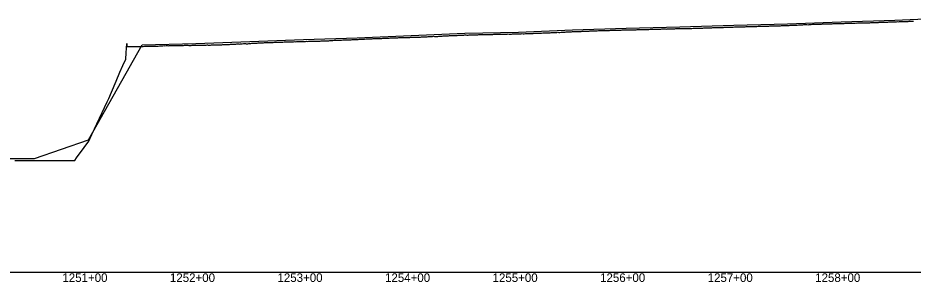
# Model space of a CAD drawing. Extents: x -3793 to 50787, y -1075 to 6138.
# Drawn here: x 12412 to 13244, y -1009 to -764 of the extents above; entities that cross this region are included whole.
import ezdxf

# ---------------------------------------------------------------- set-up
doc = ezdxf.new("R2010")
doc.units = 0
for name, color, linetype in [('RD_DDB_Profile_EX', 7, 'Continuous'), ('RD_DDB_Profile_PR', 7, 'Continuous'), ('RD_DDB_StaTX', 7, 'Continuous'), ('RD_GPK_Profile_Cell', 7, 'Continuous')]:
    doc.layers.add(name, color=color, linetype=linetype)

msp = doc.modelspace()

# ---------------------------------------------------------------- linework, layer by layer
at = {"layer": 'RD_DDB_Profile_EX'}
for points in [[(12920.537972, -776.80388), (12921.537252, -776.751275), (12922.536532, -776.746725), (12923.535812, -776.59607), (12924.535092, -776.54694), (12924.983864, -776.54568), (12925.534307, -776.543475), (12926.533778, -776.4902), (12927.533118, -776.48773), (12928.532457, -776.435255), (12929.531796, -776.382785), (12930.531066, -776.33033), (12931.536417, -776.32674), (12932.151949, -776.294385), (12932.535784, -776.274765), (12933.535189, -776.272025), (12934.53455, -776.269755), (12935.53396, -776.31648), (12936.533371, -776.164615), (12937.531474, -776.162185), (12938.531116, -776.11023), (12939.530746, -775.958875), (12940.530431, -775.90684), (12941.530116, -775.90456), (12942.521921, -775.90089), (12942.941075, -775.879035), (12943.522591, -775.84888), (12944.524009, -775.847165), (12945.525414, -775.74537), (12946.526747, -775.742585), (12947.528063, -775.74197), (12948.529305, -775.641125), (12949.53043, -775.638775), (12950.531805, -775.589135), (12951.533048, -775.486675), (12952.776571, -775.483945), (12953.784, -775.480855), (12954.784536, -775.477895), (12955.778149, -775.42688), (12956.778694, -775.4254), (12957.779246, -775.374015), (12958.779797, -775.37263), (12959.780659, -775.3234), (12960.824288, -775.274345), (12961.781365, -775.270975), (12962.788848, -775.21851), (12963.788927, -775.214645), (12964.789383, -775.16347), (12965.78351, -775.114015), (12966.783992, -775.10984), (12967.992372, -775.05113), (12968.784882, -775.014025), (12969.78528, -774.963215), (12970.785189, -774.9589), (12971.786069, -775.0009), (12972.792978, -774.95204), (12973.793366, -774.90108), (12974.793742, -774.84605), (12975.160457, -774.845155), (12975.787489, -774.843885), (12976.787806, -774.84715), (12977.788113, -774.846175), (12978.788429, -774.795425), (12979.788746, -774.840425), (12980.789052, -774.84802), (12981.795764, -774.755035), (12982.328542, -774.70147), (12982.848991, -774.640825), (12983.849693, -774.635705), (12984.850396, -774.68977), (12985.53844, -774.732895), (12986.538527, -774.73233), (12987.543802, -774.58514), (12988.537105, -774.578335), (12989.543075, -774.57632), (12990.536407, -774.53013), (12991.537188, -774.440485), (12992.543127, -774.433555), (12993.536517, -774.51528), (12994.542427, -774.513395), (12995.65785, -774.468645), (12996.664711, -774.37153), (12997.540886, -774.327655), (12998.534324, -774.320425), (12999.540146, -774.319035), (13000.541021, -774.268765), (13001.54026, -774.26627), (13002.540315, -774.266185), (13003.832796, -774.22033), (13004.539607, -774.213785), (13005.539649, -774.17054), (13006.537865, -774.16831), (13007.537908, -774.118435), (13008.544528, -774.117195), (13009.538089, -774.080265), (13010.543794, -773.986455), (13011.000881, -773.986095), (13011.537373, -773.97875), (13012.537402, -773.97192), (13013.543081, -773.97115), (13014.536671, -774.02776)], [(13014.536671, -774.02776), (13015.541235, -773.947695), (13016.534839, -773.90428), (13017.541455, -773.860615), (13018.541483, -773.87584), (13019.540703, -773.85185), (13020.486395, -773.802035), (13021.492069, -773.716535), (13022.485756, -773.71611), (13023.485154, -773.67242), (13024.48964, -773.679585), (13025.484411, -773.621235), (13026.490013, -773.61298), (13027.489371, -773.611725), (13028.489314, -773.612365), (13029.488674, -773.56112), (13030.498505, -773.559945), (13031.498373, -773.56058), (13032.505135, -773.50834), (13033.50222, -773.417265), (13034.497092, -773.450445), (13035.502631, -773.49193), (13036.496374, -773.500185), (13037.495838, -773.46588), (13038.501361, -773.457285), (13039.67322, -773.324045), (13040.500605, -773.324065), (13041.500014, -773.26486), (13042.499796, -773.257305), (13043.497962, -773.247765), (13044.504591, -773.239005), (13045.498321, -773.23062), (13046.497732, -773.113965), (13046.841304, -773.113905), (13047.503157, -773.114065), (13048.496852, -773.097195), (13049.502267, -773.055925), (13050.501627, -773.005265), (13051.501376, -772.956375), (13052.500737, -772.955715), (13053.024508, -772.955695), (13054.016826, -772.90581), (13055.023231, -772.873045), (13056.023062, -772.89686), (13057.021445, -772.889765), (13058.021277, -772.756235), (13059.021105, -772.74718), (13060.019497, -772.740095), (13061.177474, -772.690185), (13062.024198, -772.64852), (13063.017163, -772.615985), (13064.022019, -772.61642), (13065.020574, -772.549175), (13066.014878, -772.5329), (13067.019742, -772.48351), (13068.012693, -772.48427), (13068.345559, -772.45131), (13069.017434, -772.40144), (13070.016846, -772.30949), (13071.014861, -772.344865), (13072.014276, -772.386565), (13073.01369, -772.294465), (13074.011714, -772.28831), (13075.001207, -772.24562), (13075.513643, -772.194955), (13076.006137, -772.17005), (13076.998984, -772.170575), (13078.00383, -772.1131), (13079.004511, -772.06258), (13079.997342, -772.10527), (13081.003192, -772.09027), (13082.002638, -772.03983), (13083.000788, -771.957155), (13084.012099, -771.95683), (13085.011354, -771.94885), (13086.016041, -771.94188), (13087.015293, -771.857125), (13088.007921, -771.857945), (13089.007175, -771.807745), (13090.011844, -771.723725), (13091.010916, -771.71608), (13092.003342, -771.717), (13093.007874, -771.76781), (13094.007906, -771.710475), (13095.006978, -771.617915), (13096.00605, -771.617895), (13097.017898, -771.57696), (13098.002799, -771.569795), (13099.00169, -771.56266), (13100.006073, -771.47811), (13101.004965, -771.471065), (13101.998246, -771.4291), (13102.997134, -771.415075), (13104.185982, -771.382405), (13105.000268, -771.416465), (13105.992201, -771.367855), (13106.9973, -771.369275), (13107.996003, -771.362915), (13108.994706, -771.363285), (13109.99341, -771.32029), (13110.990833, -771.18553)], [(13110.990833, -771.18553), (13111.354067, -771.185635), (13111.989419, -771.179505), (13112.987938, -771.173615), (13113.99205, -771.087575), (13114.990575, -771.04421), (13115.916014, -771.033235), (13116.796543, -770.988175), (13117.795406, -770.982205), (13118.80042, -770.931745), (13119.792989, -770.931515), (13120.798833, -770.931035), (13121.796763, -770.844), (13122.79636, -770.836545), (13123.795179, -770.780845), (13124.800135, -770.73051), (13125.793606, -770.686505), (13126.797591, -770.642615), (13127.796364, -770.686975), (13128.795915, -770.67949), (13129.794677, -770.54297), (13130.800464, -770.529985), (13131.501806, -770.51676), (13132.506792, -770.398655), (13132.858321, -770.380735), (13133.506971, -770.347875), (13134.511785, -770.371815), (13135.504375, -770.415105), (13136.503505, -770.3707), (13137.508306, -770.2707), (13138.50845, -770.219615), (13139.506574, -770.220665), (13140.026406, -770.220025), (13140.50475, -770.21299), (13141.510414, -770.113015), (13142.509375, -769.975715), (13143.508386, -769.97669), (13144.507355, -769.932735), (13145.505432, -769.9116), (13146.511096, -770.034435), (13147.503373, -769.775545), (13148.507848, -769.76914), (13149.507698, -769.72522), (13150.511281, -769.66864), (13151.504495, -769.612195), (13152.508973, -769.569305), (13153.507779, -769.56198), (13153.881194, -769.518405), (13154.362576, -769.493885), (13154.879523, -769.474505), (13155.878343, -769.475925), (13156.876729, -769.42558), (13157.876045, -769.41828), (13158.880753, -769.418815), (13159.879073, -769.31814), (13160.877461, -769.26777), (13161.882162, -769.26836), (13162.881458, -769.218005), (13163.879827, -769.24726), (13164.871305, -769.21167), (13165.961955, -769.13254), (13166.961023, -769.08869), (13167.96095, -769.074465), (13168.965085, -769.06805), (13169.96396, -768.98118), (13170.962585, -768.98091), (13171.967675, -769.010635), (13172.966555, -768.9238), (13173.958239, -768.924425), (13174.96332, -768.92481), (13175.962192, -768.881125), (13176.960621, -768.824095), (13177.965494, -768.8178), (13178.963074, -768.86062), (13179.962615, -768.76717), (13180.925297, -768.680955), (13181.923741, -768.673905), (13183.034915, -768.623455), (13183.920725, -768.62347), (13184.92009, -768.630305), (13185.918613, -768.616065), (13186.923878, -768.60797), (13187.923263, -768.60781), (13188.920626, -768.564765), (13190.202999, -768.464675), (13190.919249, -768.428825), (13191.916388, -768.45752), (13192.922599, -768.406425), (13193.925794, -768.407665), (13194.924101, -768.37175), (13195.92327, -768.32889), (13196.92127, -768.28615), (13197.371084, -768.30816), (13197.926494, -768.32816), (13198.924276, -768.26418), (13199.923227, -768.271525), (13200.898989, -768.228845), (13201.896864, -768.222085), (13202.895857, -768.215215), (13203.899616, -768.16439), (13204.898556, -768.07178)], [(13204.898556, -768.07178), (13205.896255, -767.98643), (13206.895065, -767.94376), (13207.898196, -767.980985), (13208.902921, -767.930305), (13209.900625, -767.92386), (13210.899416, -767.87423), (13211.897079, -767.83163), (13212.58384, -767.738255), (13213.588367, -767.78114), (13214.589222, -767.81592), (13215.586286, -767.773625), (13216.592004, -767.77319), (13217.590854, -767.671875), (13218.875338, -767.615225), (13219.593436, -767.62226), (13220.59402, -767.542625), (13221.590002, -767.46472), (13222.595428, -767.46443), (13223.587374, -767.428675), (13224.592803, -767.421275), (13225.59618, -767.406665), (13226.043423, -767.384015), (13226.589218, -767.36375), (13227.593121, -767.321005), (13228.598263, -767.2781), (13229.589936, -767.18541), (13230.594266, -767.228015), (13231.590784, -767.186055), (13232.591083, -767.163675), (13233.594878, -767.149455), (13234.591544, -767.05769), (13235.590325, -766.97124), (13236.595187, -766.964165), (13237.485744, -766.97934), (13238.483642, -766.92875), (13239.4876, -766.914425), (13240.552211, -766.878575), (13241.557166, -766.82168), (13242.554899, -766.778085), (13243.552935, -766.779325), (13244.551698, -766.714495)], [(12731.445576, -783.47913), (12732.156573, -783.478845), (12733.160825, -783.428995), (12734.151315, -783.33113), (12735.149517, -783.23782), (12736.15377, -783.237985), (12737.151972, -783.18991), (12738.156225, -783.188405), (12738.61366, -783.166355), (12739.154437, -783.140425), (12740.153087, -783.087385), (12741.151331, -782.991025), (12742.1906, -782.943145), (12743.153609, -782.945195), (12744.144042, -782.89228), (12745.148227, -782.842565), (12745.781745, -782.780385), (12746.146259, -782.744575), (12747.150512, -782.741465), (12748.148544, -782.745445), (12749.15273, -782.74594), (12750.190153, -782.69415), (12751.149099, -782.5522), (12752.153034, -782.50277), (12753.1435, -782.599645), (12754.148011, -782.598345), (12755.146049, -782.502665), (12756.067631, -782.502615), (12757.063994, -782.404275), (12758.06094, -782.303825), (12759.063145, -782.251855), (12760.117915, -782.25311), (12761.063487, -782.29627), (12762.060438, -782.24606), (12763.064419, -782.15113), (12764.066647, -782.10145), (12765.063346, -782.149265), (12766.067577, -782.05837), (12767.285999, -782.00569), (12768.066199, -781.998445), (12769.062912, -781.9465), (12770.066912, -781.94565), (12771.063555, -781.895605), (12772.05995, -781.84969), (12773.070122, -781.847415), (12774.066517, -781.7954), (12774.454084, -781.795405), (12775.06317, -781.793455), (12776.059583, -781.787565), (12777.063923, -781.743), (12778.066186, -781.64796), (12779.062847, -781.60017), (12780.067187, -781.69543), (12781.068343, -781.55398), (12781.622169, -781.525605), (12782.070806, -781.498615), (12783.06726, -781.451125), (12784.071616, -781.452715), (12785.06807, -781.45317), (12786.064778, -781.499335), (12787.074649, -781.30583), (12788.071358, -781.404105), (12789.067819, -781.40035), (12790.064561, -781.25523), (12791.068684, -781.16147), (12792.180368, -781.158815), (12793.175334, -781.104565), (12794.177626, -781.103745), (12795.180178, -781.050765), (12796.174884, -780.948835), (12797.177458, -780.85023), (12798.179783, -780.801665), (12799.17475, -780.849765), (12800.177082, -780.84915), (12801.179656, -780.844535), (12802.174376, -780.84083), (12803.171398, -780.601445), (12804.173757, -780.597155), (12805.176116, -780.642895), (12806.171087, -780.54318), (12807.173452, -780.492795), (12808.176049, -780.44612), (12809.170785, -780.39631), (12810.294508, -780.28974), (12811.175775, -780.24564), (12812.170757, -780.244115), (12813.173158, -780.19394), (12814.175779, -780.191905), (12815.170819, -780.14051), (12816.17344, -780.09205), (12817.462593, -780.04318), (12818.170619, -780.04057), (12819.173266, -779.992315), (12820.175701, -779.897605), (12821.189935, -779.79956), (12822.192583, -779.69785), (12823.194949, -779.69437), (12824.189656, -779.693), (12824.630677, -779.671005), (12825.192349, -779.644835), (12826.305055, -779.642135)], [(12826.305055, -779.642135), (12827.299886, -779.5444), (12828.302326, -779.49968), (12829.305041, -779.58979), (12830.307757, -779.59004), (12831.304577, -779.493615), (12831.798762, -779.4682), (12832.299448, -779.44435), (12833.302234, -779.439685), (12834.304736, -779.438385), (12835.30752, -779.345825), (12836.304695, -779.299815), (12837.299319, -779.34535), (12838.302104, -779.295845), (12838.966847, -779.296175), (12839.304912, -779.298215), (12840.307474, -779.20072), (12841.310327, -779.14968), (12842.299717, -779.2416), (12843.302273, -779.147775), (12844.305127, -779.10408), (12845.307982, -779.149235), (12846.310542, -779.055615), (12847.305614, -779.05712), (12848.302636, -779.05408), (12849.305561, -779.057015), (12850.308487, -779.05017), (12851.311089, -779.00105), (12852.306177, -779.00664), (12853.309103, -779.04966), (12854.306189, -778.954325), (12855.309186, -778.953425), (12856.30436, -778.90539), (12857.265467, -778.90651), (12857.640771, -778.90659), (12858.641749, -778.950815), (12859.663716, -778.90122), (12860.671954, -778.75688), (12861.626714, -778.756955), (12862.667827, -778.7554), (12863.62924, -778.75385), (12864.669176, -778.88878), (12865.62566, -778.792705), (12866.62665, -778.69891), (12867.639186, -778.647945), (12868.665939, -778.688705), (12869.661249, -778.689035), (12870.625336, -778.687835), (12871.626568, -778.63298), (12872.663271, -778.63189), (12873.628857, -778.58249), (12874.807271, -778.480835), (12875.625245, -778.48003), (12876.626258, -778.527375), (12877.661564, -778.478165), (12878.62264, -778.526925), (12879.623656, -778.427695), (12880.658352, -778.32843), (12881.658965, -778.375825), (12881.975355, -778.37598), (12882.621054, -778.37643), (12883.622542, -778.32405), (12884.623566, -778.274965), (12885.656981, -778.177525), (12886.619732, -778.178235), (12887.798826, -778.125535), (12888.791664, -778.11882), (12889.14344, -778.136135), (12889.79266, -778.165045), (12890.793761, -778.11619), (12891.794604, -777.971975), (12892.795883, -777.971445), (12893.796728, -777.97092), (12894.789642, -777.916195), (12895.790911, -777.81718), (12896.311525, -777.81689), (12896.776362, -777.81668), (12897.777497, -777.816255), (12898.778686, -777.765905), (12899.779822, -777.716935), (12900.78096, -777.669395), (12901.774417, -777.61911), (12902.775383, -777.517295), (12903.776754, -777.512765), (12904.777929, -777.46394), (12905.779105, -777.466495), (12906.780281, -777.46627), (12907.773601, -777.3135), (12908.774778, -777.26328), (12909.776168, -777.311755), (12910.77735, -777.31157), (12911.7784, -777.212945), (12912.779614, -777.114285), (12913.773136, -777.06305), (12914.774351, -777.10911), (12915.775774, -777.10914), (12916.776828, -776.86575), (12917.815779, -776.81221), (12918.5472, -776.810305), (12919.546491, -776.806555), (12920.537972, -776.80388)], [(12408.881762, -896.05), (12416.049847, -896.05), (12423.217932, -896.05), (12425.293841, -896.05), (12428.668948, -896.05), (12430.386016, -896.05), (12437.554101, -896.05), (12439.396821, -896.05), (12440.629321, -896.05), (12444.722186, -896.05), (12451.890271, -896.05), (12452.43542, -896.05), (12458.484011, -896.05), (12459.058355, -896.05), (12464.611596, -896.05), (12466.22644, -893.845985), (12473.394525, -884.06605), (12477.583359, -878.35292), (12480.56261, -872.039585), (12487.730694, -856.85048), (12494.898779, -841.662185), (12496.401067, -838.4792), (12502.066864, -824.65364), (12503.018437, -822.332055), (12506.442178, -814.035375), (12509.234949, -808.04104), (12511.977166, -802.156135), (12512.369317, -796.14754), (12513.045459, -787.533355), (12513.06226, -790.15255), (12514.340156, -790.16105), (12515.342214, -790.19095), (12516.403033, -790.18463), (12517.33834, -790.1791), (12518.340382, -790.185415), (12519.335162, -790.261365), (12520.337199, -790.31779), (12521.338304, -790.318205), (12522.333305, -790.267925), (12523.571118, -790.2687), (12524.336444, -790.30163), (12525.33212, -790.295515), (12526.338553, -790.21239), (12527.340581, -790.17471), (12528.335556, -790.163005), (12529.336658, -790.107875), (12530.338686, -790.102955), (12530.739203, -790.10285), (12531.333418, -790.10264), (12532.335424, -790.103685), (12533.337429, -790.110335), (12534.331466, -790.06589), (12535.333472, -790.01681), (12536.335265, -789.92298), (12537.330178, -789.867535), (12537.907288, -789.867305), (12538.337556, -789.86736), (12539.338679, -789.9738), (12540.333569, -790.02402)], [(12540.333569, -790.02402), (12541.334706, -789.92495), (12542.337347, -789.875855), (12543.528174, -789.68166), (12544.52982, -789.627435), (12545.075372, -789.60127), (12545.525507, -789.57944), (12546.527073, -789.49551), (12547.527893, -789.451265), (12548.530091, -789.542455), (12549.518145, -789.45306), (12550.519702, -789.458535), (12551.521152, -789.50012), (12552.522692, -789.45112), (12553.517607, -789.45305), (12554.519637, -789.404065), (12555.52049, -789.363265), (12556.521983, -789.356205), (12557.51741, -789.35428), (12558.518892, -789.355485), (12559.519814, -789.353035), (12560.780188, -789.443055), (12561.781679, -789.387895), (12562.850539, -789.2999), (12563.778164, -789.34725), (12564.780212, -789.34907), (12565.774237, -789.302945), (12566.782253, -789.15955), (12567.783823, -789.16114), (12568.778328, -789.161955), (12569.780262, -789.16067), (12570.782316, -789.349025), (12571.776344, -789.30277), (12572.784362, -789.35082), (12573.77839, -789.109535), (12574.780447, -789.11893), (12575.782411, -789.070645), (12576.776795, -789.11725), (12577.819732, -789.069325), (12578.778831, -788.973175), (12579.780563, -788.97495), (12580.915796, -788.983535), (12581.776866, -789.027795), (12582.778915, -789.02978), (12583.80884, -788.981735), (12584.780736, -788.981645), (12585.782809, -788.931115), (12586.77685, -788.88238), (12587.779046, -788.83669), (12588.083881, -788.852505), (12588.780965, -788.887915), (12589.79044, -788.88929), (12590.783055, -788.890315), (12591.777201, -788.84228), (12592.779192, -788.794425), (12593.432233, -788.79448), (12594.432141, -788.744985), (12595.425544, -788.74586), (12596.425423, -788.696395), (12597.425585, -788.74605), (12598.425442, -788.746295), (12599.425303, -788.596795), (12600.425162, -788.596565), (12601.425023, -788.596845), (12602.432358, -788.54827), (12603.44017, -788.5), (12604.425605, -788.500555), (12605.425787, -788.45117), (12606.425967, -788.40172), (12607.426148, -788.352255), (12608.426328, -788.30282), (12609.588135, -788.237245), (12610.426753, -788.15406), (12611.427009, -788.204435), (12612.421803, -788.10679), (12613.422061, -788.008025), (12614.430681, -788.06024), (12615.430936, -787.910585), (12616.431191, -787.86159), (12616.75622, -787.89434), (12617.431499, -787.96174), (12618.431831, -787.76381), (12619.432163, -787.764535), (12620.422406, -787.71715), (12621.422453, -787.61927), (12622.422561, -787.52072), (12623.422558, -787.421375), (12623.924305, -787.67277), (12624.422679, -787.91768), (12625.430722, -787.919695), (12626.430775, -787.37535), (12627.211107, -787.37498), (12628.203185, -787.37496), (12629.203438, -787.22726), (12630.203539, -787.179655), (12631.209507, -787.1787), (12632.209706, -787.178425), (12633.201928, -787.07983), (12634.207765, -787.02966), (12635.207961, -786.932375), (12636.208262, -786.833915)], [(12636.208262, -786.833915), (12637.200318, -786.88284), (12638.260474, -786.828645), (12639.206554, -786.73641), (12640.206904, -786.73822), (12641.212745, -786.63829), (12642.205043, -786.63877), (12643.205277, -786.591325), (12644.205639, -786.593165), (12645.428559, -786.52194), (12646.211714, -786.446085), (12647.204085, -786.49428), (12648.204253, -786.49629), (12649.210337, -786.4466), (12650.210599, -786.34858), (12651.202998, -786.20023), (12652.208817, -786.151505), (12652.596644, -786.17171), (12653.209263, -786.201745), (12654.209565, -786.20499), (12655.209863, -786.157235), (12656.207869, -786.106515), (12657.208166, -786.107655), (12658.208647, -786.10988), (12659.21445, -786.01276), (12659.764728, -785.98655), (12660.214949, -785.96277), (12661.20991, -785.965105), (12662.210341, -785.9163), (12663.216331, -785.917055), (12664.179135, -785.917285), (12665.185134, -785.869335), (12666.183251, -785.817465), (12667.181236, -785.86446), (12668.179264, -785.864175), (12669.185319, -785.766425), (12670.183493, -785.81609), (12671.18152, -785.765795), (12672.179548, -785.619285), (12673.177576, -785.620235), (12674.183781, -785.617455), (12675.181867, -785.66613), (12676.180162, -785.61738), (12677.178247, -785.5186), (12678.176332, -785.516005), (12679.182592, -785.468485), (12680.180677, -785.46714), (12681.268982, -785.51127), (12682.176902, -785.464665), (12683.183219, -785.36735), (12684.181363, -785.36753), (12685.179507, -785.366385), (12686.177651, -785.317895), (12687.175947, -785.269365), (12688.437067, -785.258105), (12689.180297, -785.21982), (12690.178501, -785.21886), (12691.176862, -785.217835), (12692.183074, -785.17085), (12692.742899, -785.16909), (12693.746916, -785.11927), (12694.745242, -785.06835), (12695.743354, -785.067415), (12696.747544, -785.016435), (12697.745662, -784.968425), (12698.749689, -784.964775), (12699.75985, -784.965395), (12700.763867, -784.914435), (12701.754146, -784.817855), (12702.773237, -784.766315), (12703.756223, -784.66768), (12704.754501, -784.569905), (12705.758567, -784.470435), (12706.756846, -784.47135), (12707.760912, -784.469205), (12708.759191, -784.470105), (12709.941321, -784.419495), (12710.761578, -784.41769), (12711.751959, -784.370245), (12712.756075, -784.26835), (12713.754408, -784.21946), (12714.758367, -784.21896), (12715.756856, -784.218655), (12716.754961, -784.121105), (12717.109406, -784.120915), (12717.759112, -784.119325), (12718.757494, -784.02488), (12719.7615, -784.023195), (12720.752106, -784.021825), (12721.756112, -783.92577), (12722.725965, -783.878585), (12723.758664, -783.872595), (12724.277491, -783.82133), (12724.757072, -783.775505), (12725.75568, -783.774105), (12726.759731, -783.67704), (12727.153788, -783.677195), (12728.152156, -783.628755), (12729.156208, -783.48327), (12730.154392, -783.48343), (12731.445576, -783.47913)]]:
    msp.add_lwpolyline(points, dxfattribs=at)
at = {"layer": 'RD_DDB_Profile_PR'}
for points in [[(12877.33, -776.894), (12927.33, -774.888), (12977.33, -773.2465), (13027.33, -772.012), (13077.33, -770.5515), (13127.33, -769.0665), (13177.33, -767.222), (13227.33, -765.732), (13277.33, -763.7185)], [(12377.33, -894.45), (12427.33, -894.45), (12477.33, -877.0985), (12527.33, -788.575), (12577.33, -787.492), (12627.33, -785.775), (12677.33, -783.918), (12727.33, -782.0685), (12777.33, -780.118), (12827.33, -777.943), (12877.33, -776.894)]]:
    msp.add_lwpolyline(points, dxfattribs=at)
at = {"layer": 'RD_GPK_Profile_Cell'}
msp.add_line((1000, -1000), (46610.921919, -1000), dxfattribs=at)

# ---------------------------------------------------------------- texts
at = {"layer": 'RD_DDB_StaTX'}
for s, p in [('1251+00', (12453.125471, -1009)), ('1251+00', (12453.125471, -1009)), ('1252+00', (12553.125471, -1009)), ('1252+00', (12553.125471, -1009)), ('1253+00', (12653.125471, -1009)), ('1253+00', (12653.125471, -1009)), ('1254+00', (12753.125471, -1009)), ('1254+00', (12753.125471, -1009)), ('1255+00', (12853.125471, -1009)), ('1255+00', (12853.125471, -1009)), ('1256+00', (12953.125471, -1009)), ('1256+00', (12953.125471, -1009)), ('1257+00', (13053.125471, -1009)), ('1257+00', (13053.125471, -1009)), ('1258+00', (13153.125471, -1009)), ('1258+00', (13153.125471, -1009))]:
    msp.add_text(s, height=8, dxfattribs=at).set_placement(p)

doc.saveas('drawing.dxf')
